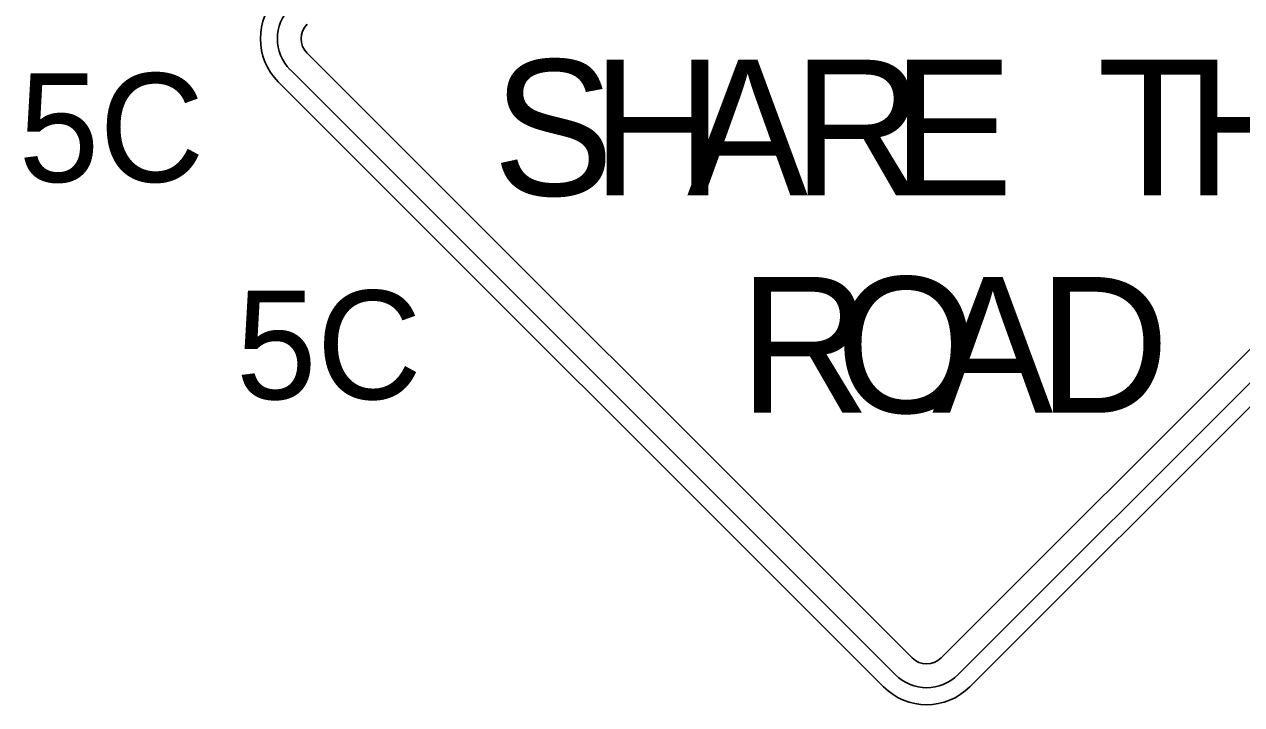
# Model space of a CAD drawing. Extents: x 99999.1 to 100096.1, y 99995 to 100010.7.
# Drawn here: x 100064.675 to 100065.179, y 100004.114 to 100004.396 of the extents above; entities that cross this region are included whole.
import ezdxf

# ---------------------------------------------------------------- set-up
doc = ezdxf.new("R2010")
doc.units = 0
doc.layers.add('TR_SN_ConstructionSigns', color=7, linetype='Continuous')

msp = doc.modelspace()

# ---------------------------------------------------------------- linework, layer by layer
at = {"layer": 'TR_SN_ConstructionSigns'}
for p, q in [((100065.04265, 100004.13329), (100064.79207, 100004.38387)), ((100065.30516, 100004.38387), (100065.05458, 100004.13329)), ((100064.78511, 100004.37691), (100065.03569, 100004.12633)), ((100065.06154, 100004.12633), (100065.31212, 100004.37691)), ((100064.78013, 100004.37194), (100065.03072, 100004.12136)), ((100065.06651, 100004.12136), (100065.31709, 100004.37194))]:
    msp.add_line(p, q, dxfattribs=at)
for centre, radius, start, end in [((100064.79803, 100004.38984), 0.02531, 135, 225), ((100064.79803, 100004.38984), 0.01828, 135, 225), ((100064.79803, 100004.38984), 0.00844, 135, 225), ((100065.04861, 100004.13925), 0.00844, 225, 315), ((100065.04861, 100004.13925), 0.01828, 225, 315), ((100065.04861, 100004.13925), 0.02531, 225, 315)]:
    msp.add_arc(centre, radius, start, end, dxfattribs=at)

# ---------------------------------------------------------------- texts
for s, height, p in [('S', 0.05625, (100064.8689, 100004.32489)), ('H', 0.05625, (100064.90996, 100004.32489)), ('A', 0.05625, (100064.94933, 100004.32489)), ('R', 0.05625, (100064.99321, 100004.32489)), ('E', 0.05625, (100065.03427, 100004.32489)), ('T', 0.05625, (100065.11921, 100004.32489)), ('H', 0.05625, (100065.15577, 100004.32489)), ('5C', 0.045, (100064.67255, 100004.33052)), ('R', 0.05625, (100064.97099, 100004.23489)), ('R', 0.05625, (100064.97099, 100004.23489)), ('O', 0.05625, (100065.01093, 100004.23489)), ('A', 0.05625, (100065.05086, 100004.23489)), ('D', 0.05625, (100065.09474, 100004.23489)), ('5C', 0.045, (100064.76255, 100004.24052))]:
    msp.add_text(s, height=height, dxfattribs=at).set_placement(p)

doc.saveas('drawing.dxf')
